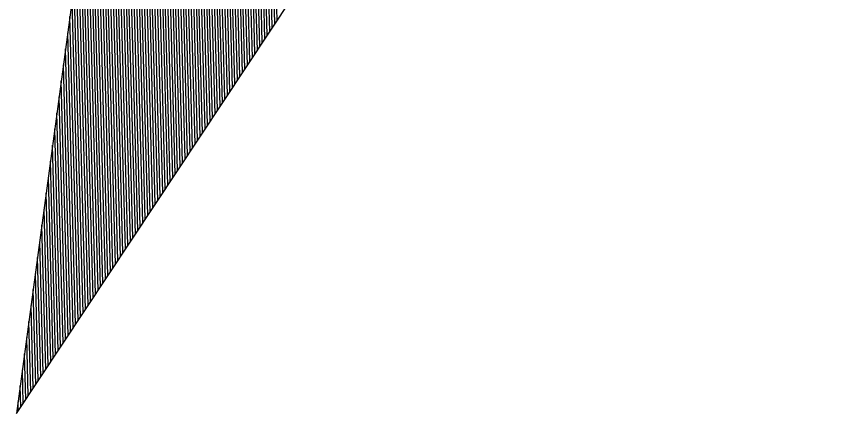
# Model space of a CAD drawing. Extents: x 1929624 to 1936506, y 596315 to 605721.
# Drawn here: x 1930116.203 to 1930119.392, y 598623.453 to 598624.987 of the extents above; entities that cross this region are included whole.
import ezdxf

# ---------------------------------------------------------------- set-up
doc = ezdxf.new("R2010")
doc.units = 0
doc.layers.add('Default', color=7, linetype='Continuous')

msp = doc.modelspace()

# ---------------------------------------------------------------- linework, layer by layer
at = {"layer": 'Default'}
for p, q in [((1930116.203, 598623.4533), (1930121.4994, 598631.4469)), ((1930117.0464, 598624.7262), (1930116.8781, 598630.9957)), ((1930117.056, 598624.7407), (1930116.888, 598630.9967)), ((1930117.0656, 598624.7552), (1930116.898, 598630.9976)), ((1930117.0752, 598624.7698), (1930116.908, 598630.9986)), ((1930117.0848, 598624.7843), (1930116.918, 598630.9996)), ((1930117.0944, 598624.7988), (1930116.928, 598631.0006)), ((1930117.104, 598624.8133), (1930116.9379, 598631.0015)), ((1930117.1137, 598624.8278), (1930116.9479, 598631.0025)), ((1930117.1233, 598624.8423), (1930116.9579, 598631.0035)), ((1930117.1329, 598624.8568), (1930116.9679, 598631.0045)), ((1930117.1425, 598624.8713), (1930116.9778, 598631.0054)), ((1930117.1521, 598624.8858), (1930116.9878, 598631.0064)), ((1930117.1617, 598624.9003), (1930116.9978, 598631.0074)), ((1930117.1713, 598624.9149), (1930117.0078, 598631.0083)), ((1930117.181, 598624.9294), (1930117.0177, 598631.0093)), ((1930117.1906, 598624.9439), (1930117.0277, 598631.0103)), ((1930117.2002, 598624.9584), (1930117.0377, 598631.0113)), ((1930117.2098, 598624.9729), (1930117.0477, 598631.0122)), ((1930116.7483, 598624.2764), (1930116.5688, 598630.9655)), ((1930116.7579, 598624.2909), (1930116.5787, 598630.9665)), ((1930116.7676, 598624.3054), (1930116.5887, 598630.9674)), ((1930116.7772, 598624.3199), (1930116.5987, 598630.9684)), ((1930116.7868, 598624.3344), (1930116.6087, 598630.9694)), ((1930116.7964, 598624.349), (1930116.6187, 598630.9704)), ((1930116.806, 598624.3635), (1930116.6286, 598630.9713)), ((1930116.8156, 598624.378), (1930116.6386, 598630.9723)), ((1930116.8252, 598624.3925), (1930116.6486, 598630.9733)), ((1930116.8349, 598624.407), (1930116.6586, 598630.9742)), ((1930116.8445, 598624.4215), (1930116.6685, 598630.9752)), ((1930116.8541, 598624.436), (1930116.6785, 598630.9762)), ((1930116.8637, 598624.4505), (1930116.6885, 598630.9772)), ((1930116.8733, 598624.465), (1930116.6985, 598630.9781)), ((1930116.8829, 598624.4795), (1930116.7084, 598630.9791)), ((1930116.8925, 598624.4941), (1930116.7184, 598630.9801)), ((1930116.9022, 598624.5086), (1930116.7284, 598630.9811)), ((1930116.9118, 598624.5231), (1930116.7384, 598630.982)), ((1930116.9214, 598624.5376), (1930116.7484, 598630.983)), ((1930116.931, 598624.5521), (1930116.7583, 598630.984)), ((1930116.9406, 598624.5666), (1930116.7683, 598630.985)), ((1930116.9502, 598624.5811), (1930116.7783, 598630.9859)), ((1930116.9598, 598624.5956), (1930116.7883, 598630.9869)), ((1930116.9694, 598624.6101), (1930116.7982, 598630.9879)), ((1930116.9791, 598624.6247), (1930116.8082, 598630.9889)), ((1930116.9887, 598624.6392), (1930116.8182, 598630.9898)), ((1930116.9983, 598624.6537), (1930116.8282, 598630.9908)), ((1930117.0079, 598624.6682), (1930116.8382, 598630.9918)), ((1930117.0175, 598624.6827), (1930116.8481, 598630.9928)), ((1930117.0271, 598624.6972), (1930116.8581, 598630.9937)), ((1930117.0367, 598624.7117), (1930116.8681, 598630.9947)), ((1930116.6741, 598626.9556), (1930116.203, 598623.4533)), ((1930116.7387, 598624.2619), (1930116.6677, 598626.9082)), ((1930116.7291, 598624.2474), (1930116.6593, 598626.8462)), ((1930116.7195, 598624.2329), (1930116.651, 598626.7842)), ((1930116.7099, 598624.2184), (1930116.6427, 598626.7222)), ((1930116.7003, 598624.2039), (1930116.6343, 598626.6602)), ((1930116.6906, 598624.1893), (1930116.626, 598626.5982)), ((1930116.681, 598624.1748), (1930116.6176, 598626.5362)), ((1930116.6714, 598624.1603), (1930116.6093, 598626.4742)), ((1930116.6618, 598624.1458), (1930116.601, 598626.4122)), ((1930116.6522, 598624.1313), (1930116.5926, 598626.3502)), ((1930116.6426, 598624.1168), (1930116.5843, 598626.2882)), ((1930116.633, 598624.1023), (1930116.5759, 598626.2262)), ((1930116.6233, 598624.0878), (1930116.5676, 598626.1642)), ((1930116.6137, 598624.0733), (1930116.5593, 598626.1022)), ((1930116.6041, 598624.0588), (1930116.5509, 598626.0402)), ((1930116.5945, 598624.0442), (1930116.5426, 598625.9782)), ((1930116.5849, 598624.0297), (1930116.5342, 598625.9162)), ((1930116.5753, 598624.0152), (1930116.5259, 598625.8542)), ((1930116.5657, 598624.0007), (1930116.5176, 598625.7922)), ((1930116.556, 598623.9862), (1930116.5092, 598625.7302)), ((1930116.5464, 598623.9717), (1930116.5009, 598625.6682)), ((1930116.5368, 598623.9572), (1930116.4925, 598625.6062)), ((1930116.5272, 598623.9427), (1930116.4842, 598625.5442)), ((1930116.5176, 598623.9282), (1930116.4759, 598625.4822)), ((1930116.508, 598623.9137), (1930116.4675, 598625.4202)), ((1930116.4984, 598623.8991), (1930116.4592, 598625.3582)), ((1930116.4887, 598623.8846), (1930116.4509, 598625.2962)), ((1930116.4791, 598623.8701), (1930116.4425, 598625.2343)), ((1930116.4695, 598623.8556), (1930116.4342, 598625.1723)), ((1930116.4599, 598623.8411), (1930116.4258, 598625.1103)), ((1930116.4503, 598623.8266), (1930116.4175, 598625.0483)), ((1930116.4407, 598623.8121), (1930116.4092, 598624.9863)), ((1930116.4311, 598623.7976), (1930116.4008, 598624.9243)), ((1930116.4214, 598623.7831), (1930116.3925, 598624.8623)), ((1930116.4118, 598623.7686), (1930116.3841, 598624.8003)), ((1930116.4022, 598623.754), (1930116.3758, 598624.7383)), ((1930116.3926, 598623.7395), (1930116.3675, 598624.6763)), ((1930116.383, 598623.725), (1930116.3591, 598624.6143)), ((1930116.3734, 598623.7105), (1930116.3508, 598624.5523)), ((1930116.3638, 598623.696), (1930116.3424, 598624.4903)), ((1930116.3541, 598623.6815), (1930116.3341, 598624.4283)), ((1930116.3445, 598623.667), (1930116.3258, 598624.3663)), ((1930116.3349, 598623.6525), (1930116.3174, 598624.3043)), ((1930116.3253, 598623.638), (1930116.3091, 598624.2423)), ((1930116.3157, 598623.6234), (1930116.3007, 598624.1803)), ((1930116.3061, 598623.6089), (1930116.2924, 598624.1183)), ((1930116.2965, 598623.5944), (1930116.2841, 598624.0563)), ((1930116.2868, 598623.5799), (1930116.2757, 598623.9943)), ((1930116.2772, 598623.5654), (1930116.2674, 598623.9323)), ((1930116.2676, 598623.5509), (1930116.259, 598623.8703)), ((1930116.258, 598623.5364), (1930116.2507, 598623.8083)), ((1930116.2484, 598623.5219), (1930116.2424, 598623.7463)), ((1930116.2388, 598623.5074), (1930116.234, 598623.6843)), ((1930116.2292, 598623.4929), (1930116.2257, 598623.6223)), ((1930116.2196, 598623.4783), (1930116.2173, 598623.5603)), ((1930116.2099, 598623.4638), (1930116.209, 598623.4983))]:
    msp.add_line(p, q, dxfattribs=at)

doc.saveas('drawing.dxf')
